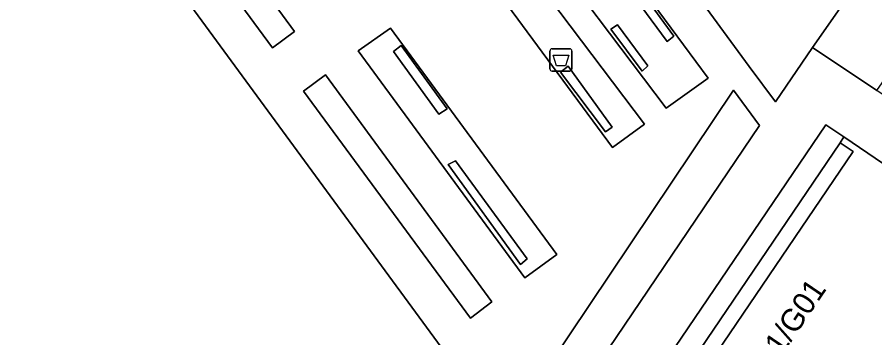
# Model space of a CAD drawing. Extents: x 159039 to 160102, y 381214 to 382524.
# Drawn here: x 159811.01 to 159849.5, y 382102.53 to 382116.9 of the extents above; entities that cross this region are included whole.
import ezdxf

# ---------------------------------------------------------------- set-up
doc = ezdxf.new("R2010")
doc.units = 0
for name, color, linetype in [('IMGEO_Afvalbak', 7, 'Continuous'), ('IMGEO_Groenvoorziening', 7, 'Continuous'), ('IMGEO_Haag', 7, 'Continuous'), ('IMGEO_Pand', 7, 'Continuous'), ('IMGEO_Pand_nummerreeks', 7, 'Continuous'), ('IMGEO_Voetpad_gesloten', 7, 'Continuous'), ('IMGEO_Voetpad_open', 7, 'Continuous')]:
    doc.layers.add(name, color=color, linetype=linetype)

msp = doc.modelspace()

# ---------------------------------------------------------------- linework, layer by layer
at = {"layer": 'IMGEO_Afvalbak'}
for p, q in [((159834.914, 382114.583), (159834.914, 382115.383)), ((159834.914, 382115.383), (159834.914, 382114.583)), ((159835.014, 382115.483), (159835.804, 382115.483)), ((159835.804, 382115.483), (159835.014, 382115.483)), ((159835.904, 382115.383), (159835.904, 382114.583)), ((159835.904, 382114.583), (159835.904, 382115.383)), ((159835.804, 382114.483), (159835.014, 382114.483)), ((159835.014, 382114.483), (159835.804, 382114.483))]:
    msp.add_line(p, q, dxfattribs=at)
msp.add_lwpolyline([(159835.057, 382115.197), (159835.761, 382115.197), (159835.612, 382114.727), (159835.206, 382114.727), (159835.057, 382115.197)], dxfattribs=at)
for centre, start, end in [((159835.014, 382115.383), 90, 180), ((159835.014, 382115.383), 90, 180), ((159835.804, 382115.383), 0, 90), ((159835.804, 382115.383), 360, 90), ((159835.014, 382114.583), 180, 270), ((159835.014, 382114.583), 180, 270), ((159835.804, 382114.583), 270, 0), ((159835.804, 382114.583), 270, 0)]:
    msp.add_arc(centre, 0.1, start, end, dxfattribs=at)
at = {"layer": 'IMGEO_Groenvoorziening'}
for points in [[(159848.967, 382118.801), (159849.133, 382119.038), (159847.873, 382120.6), (159843.648, 382117.441), (159830.146, 382135.837), (159834.427, 382139.013), (159835.255, 382139.627), (159834.447, 382140.702), (159828.163, 382136.083), (159843.864, 382114.684), (159845.044, 382113.106), (159846.694, 382115.544)], [(159832.833, 382098.3), (159813.825, 382124.21), (159810.972, 382128.099), (159796.985, 382118.117), (159795.722, 382119.781), (159794.696, 382119.03), (159795.927, 382117.409), (159781.677, 382107.42), (159780.669, 382108.753), (159779.561, 382107.941), (159780.482, 382106.683), (159776.459, 382103.673), (159775.504, 382104.97), (159768.971, 382100.183), (159784.554, 382078.918), (159786.945, 382075.655), (159791.878, 382068.923), (159802.875, 382053.916), (159808.903, 382062.847)], [(159814.905, 382127.893), (159813.897, 382127.166), (159822.462, 382115.533), (159823.452, 382116.257)], [(159835.929, 382122.402), (159833.984, 382120.963), (159840.139, 382112.824), (159842.019, 382114.162)], [(159833.003, 382120.265), (159831.662, 382119.281), (159837.725, 382111.066), (159839.154, 382112.106)], [(159838.538, 382118.046), (159838.849, 382118.283), (159840.471, 382116.042), (159840.181, 382115.816)], [(159838.849, 382118.283), (159838.538, 382118.046), (159840.181, 382115.816), (159840.471, 382116.042)], [(159827.758, 382116.414), (159826.31, 382115.386), (159833.792, 382105.22), (159835.225, 382106.272)], [(159839.308, 382114.715), (159839.061, 382114.477), (159837.645, 382116.361), (159837.947, 382116.561)], [(159837.645, 382116.361), (159839.061, 382114.477), (159839.308, 382114.715), (159837.947, 382116.561)], [(159827.894, 382115.364), (159828.235, 382115.626), (159830.302, 382112.796), (159829.926, 382112.548)], [(159828.235, 382115.626), (159827.894, 382115.364), (159829.926, 382112.548), (159830.302, 382112.796)], [(159835.729, 382114.703), (159837.717, 382111.968), (159837.408, 382111.757), (159835.399, 382114.443)], [(159835.399, 382114.443), (159837.408, 382111.757), (159837.717, 382111.968), (159835.729, 382114.703)], [(159824.848, 382114.318), (159823.855, 382113.578), (159831.348, 382103.415), (159832.312, 382104.148)], [(159844.325, 382112.044), (159843.155, 382113.628), (159833.936, 382099.897), (159835.055, 382098.347)], [(159796.411, 382035.383), (159847.938, 382111.277), (159848.111, 382111.532), (159847.301, 382112.071), (159795.474, 382035.774), (159796.307, 382035.23)], [(159827.979, 382080.633), (159838.335, 382095.887), (159848.518, 382110.885), (159847.938, 382111.277), (159796.411, 382035.383), (159796.991, 382034.991), (159807.266, 382050.126), (159817.623, 382065.379)], [(159830.685, 382110.465), (159833.897, 382106.079), (159833.591, 382105.817), (159830.347, 382110.305)], [(159830.347, 382110.305), (159833.591, 382105.817), (159833.897, 382106.079), (159830.685, 382110.465)]]:
    msp.add_lwpolyline(points, close=True, dxfattribs=at)
at = {"layer": 'IMGEO_Haag'}
for points in [[(159830.146, 382135.837), (159834.427, 382139.013), (159835.255, 382139.627), (159834.447, 382140.702), (159828.163, 382136.083), (159843.864, 382114.684), (159845.044, 382113.106), (159846.694, 382115.544), (159848.967, 382118.801), (159849.133, 382119.038), (159847.873, 382120.6), (159843.648, 382117.441)], [(159823.452, 382116.257), (159814.905, 382127.893), (159813.897, 382127.166), (159822.462, 382115.533)], [(159838.849, 382118.283), (159838.538, 382118.046), (159840.181, 382115.816), (159840.471, 382116.042)], [(159827.758, 382116.414), (159826.31, 382115.386), (159833.792, 382105.22), (159835.225, 382106.272)], [(159837.645, 382116.361), (159839.061, 382114.477), (159839.308, 382114.715), (159837.947, 382116.561)], [(159828.235, 382115.626), (159830.302, 382112.796), (159829.926, 382112.548), (159827.894, 382115.364)], [(159828.235, 382115.626), (159827.894, 382115.364), (159829.926, 382112.548), (159830.302, 382112.796)], [(159835.399, 382114.443), (159837.408, 382111.757), (159837.717, 382111.968), (159835.729, 382114.703)], [(159832.312, 382104.148), (159824.848, 382114.318), (159823.855, 382113.578), (159831.348, 382103.415)], [(159844.325, 382112.044), (159843.155, 382113.628), (159833.936, 382099.897), (159835.055, 382098.347)], [(159817.623, 382065.379), (159827.979, 382080.633), (159838.335, 382095.887), (159848.518, 382110.885), (159847.938, 382111.277), (159796.411, 382035.383), (159796.991, 382034.991), (159807.266, 382050.126)], [(159830.347, 382110.305), (159830.685, 382110.465), (159833.897, 382106.079), (159833.591, 382105.817)], [(159830.347, 382110.305), (159833.591, 382105.817), (159833.897, 382106.079), (159830.685, 382110.465)]]:
    msp.add_lwpolyline(points, close=True, dxfattribs=at)
at = {"layer": 'IMGEO_Pand'}
msp.add_lwpolyline([(159838.335, 382095.887), (159846.939, 382090.046), (159847.023, 382090.17), (159846.198, 382090.731), (159845.62, 382091.123), (159850.093, 382097.712), (159851.288, 382099.472), (159855.721, 382106.003), (159856.299, 382105.611), (159857.124, 382105.05), (159857.293, 382105.298), (159848.111, 382111.532), (159847.938, 382111.277), (159848.518, 382110.885)], close=True, dxfattribs=at)
at = {"layer": 'IMGEO_Voetpad_gesloten'}
msp.add_lwpolyline([(159795.474, 382035.774), (159847.301, 382112.071), (159848.111, 382111.532), (159857.293, 382105.298), (159857.124, 382105.05), (159861.29, 382102.295), (159862.823, 382104.618), (159849.585, 382113.612), (159846.694, 382115.544), (159845.044, 382113.106), (159843.864, 382114.684), (159828.163, 382136.083), (159834.447, 382140.702), (159832.353, 382143.626), (159812.456, 382129.106), (159811.05, 382131.012), (159809.61, 382129.956), (159810.972, 382128.099), (159813.825, 382124.21), (159832.833, 382098.3)], dxfattribs=at)
for points in [[(159822.462, 382115.533), (159813.897, 382127.166), (159814.905, 382127.893), (159823.452, 382116.257)], [(159833.984, 382120.963), (159835.929, 382122.402), (159842.019, 382114.162), (159840.139, 382112.824)], [(159831.662, 382119.281), (159833.003, 382120.265), (159839.154, 382112.106), (159837.725, 382111.066)], [(159826.31, 382115.386), (159827.758, 382116.414), (159835.225, 382106.272), (159833.792, 382105.22)], [(159832.312, 382104.148), (159831.348, 382103.415), (159823.855, 382113.578), (159824.848, 382114.318)], [(159843.155, 382113.628), (159844.325, 382112.044), (159835.055, 382098.347), (159833.936, 382099.897)]]:
    msp.add_lwpolyline(points, close=True, dxfattribs=at)
at = {"layer": 'IMGEO_Voetpad_open'}
msp.add_lwpolyline([(159863.801, 382106.101), (159865.429, 382108.205), (159861.958, 382110.504), (159856.545, 382114.219), (159850.561, 382118.334), (159849.978, 382118.622), (159849.133, 382119.038), (159848.967, 382118.801), (159846.694, 382115.544), (159849.585, 382113.612), (159851.733, 382116.704)], dxfattribs=at)

# ---------------------------------------------------------------- texts
at = {"layer": 'IMGEO_Pand_nummerreeks'}
msp.add_text('1/G01-11/G01', height=1, rotation=55.8252, dxfattribs=at).set_placement((159842.595, 382097.71))

doc.saveas('drawing.dxf')
